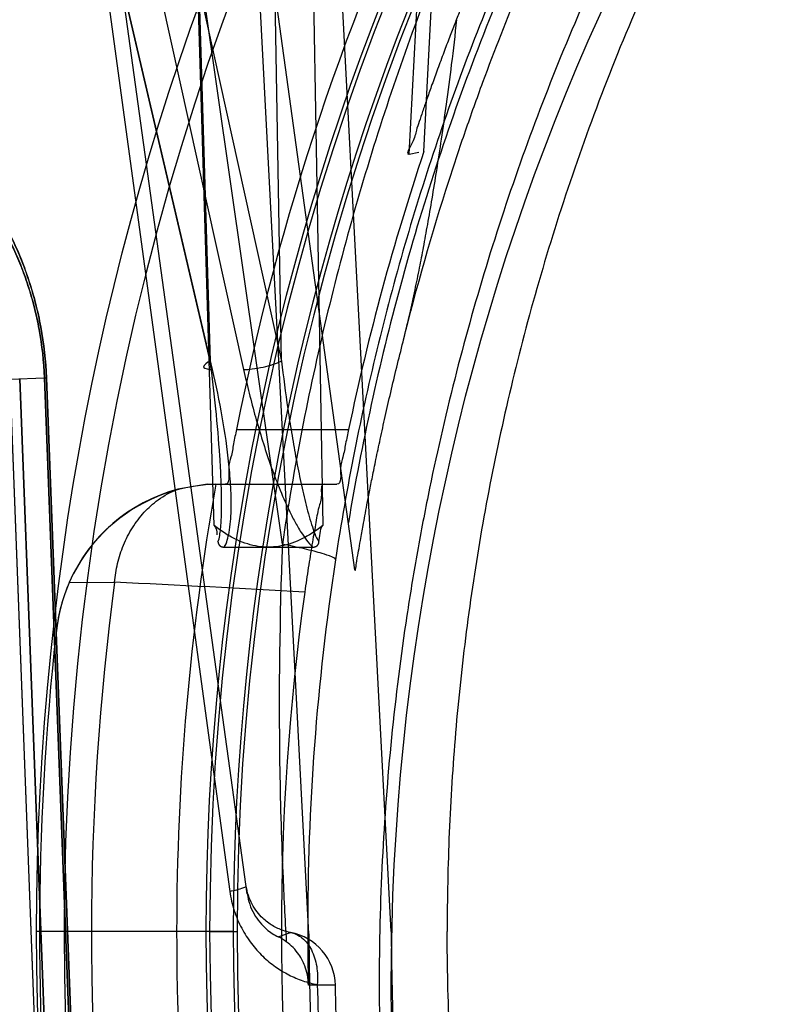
# Model space of a CAD drawing. Header units: millimetres. Extents: x 0 to 297, y 0 to 210.
# Tile 383 of 455: x 240.0764 to 240.174, y 159.6022 to 159.7277. Entities that reach past the tile are written whole.
import ezdxf

# ---------------------------------------------------------------- set-up
doc = ezdxf.new("R2010")
doc.units = ezdxf.units.MM
doc.header["$LTSCALE"] = 16.335
doc.layers.get('0').update_dxf_attribs({"linetype": 'CONTINUOUS'})
for name, color, linetype in [('AXES_REF', 7, 'CONTINUOUS'), ('INTFCLR_1', 7, 'CONTINUOUS'), ('INTFCLR_144815', 7, 'CONTINUOUS'), ('INTFCLR_72935', 7, 'CONTINUOUS')]:
    doc.layers.add(name, color=color, linetype=linetype)

msp = doc.modelspace()

# ---------------------------------------------------------------- linework, layer by layer
at = {"color": 7, "linetype": 'Continuous'}
for radius in [6.787079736, 6.7865, 6.743039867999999]:
    msp.add_circle((241.4889104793, 154.7114782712), radius, dxfattribs=at)
for radius, start, end in [(6.72, 278.2771290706, 261.7228709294), (6.874, 113.0825942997, 269.6189785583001)]:
    msp.add_arc((241.4889104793, 154.7114782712), radius, start, end, dxfattribs=at)
at = {"layer": 'AXES_REF', "color": 7, "linetype": 'Continuous'}
msp.add_arc((241.4889104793, 154.7114782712), 6.874, 113.0826847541, 66.9173152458, dxfattribs=at)
at = {"layer": 'AXES_REF', "color": 9, "linetype": 'Continuous'}
msp.add_arc((241.4889104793, 154.7114782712), 6.191158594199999, 94.4118118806, 85.5881881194, dxfattribs=at)
at = {"layer": 'INTFCLR_1', "color": 9, "linetype": 'Continuous'}
for p, q in [((240.075156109, 159.6819068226), (240.079546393, 159.6820745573)), ((240.079546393, 159.6820745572), (240.0859361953, 159.5140734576)), ((240.079546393, 159.6820745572), (240.0797884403, 159.6820745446)), ((240.0861821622, 159.5140734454), (240.0797884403, 159.682074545))]:
    msp.add_line(p, q, dxfattribs=at)
at = {"layer": 'INTFCLR_1', "color": 6, "linetype": 'Continuous'}
for p, q in [((240.0815746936, 159.5139068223), (240.0751561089, 159.6819068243)), ((240.0828089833, 159.513930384), (240.0763903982, 159.681930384))]:
    msp.add_line(p, q, dxfattribs=at)
at = {"layer": 'INTFCLR_1', "color": 9, "linetype": 'Continuous'}
msp.add_circle((240.4247147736, 159.6044782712), 0.301, dxfattribs=at)
for points, knots in [([(240.5553363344, 159.8825879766), (240.5530806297, 159.8836862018), (240.5485250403, 159.8858339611), (240.5392836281, 159.8899096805), (240.5227481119, 159.8964643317), (240.5032104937, 159.9025267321), (240.4856972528, 159.9065101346), (240.4767788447, 159.9081753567), (240.4716266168, 159.9090327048), (240.4587260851, 159.9110049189), (240.4366306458, 159.9130557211), (240.4105230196, 159.9127265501), (240.3936446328, 159.9111792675), (240.3858519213, 159.9102051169), (240.380662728, 159.9094865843), (240.3666141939, 159.9072574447), (240.3440780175, 159.9021617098), (240.3222658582, 159.8948066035), (240.3093627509, 159.8895217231), (240.3047212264, 159.8875169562), (240.2978513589, 159.8844460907), (240.2833979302, 159.8774347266), (240.2622235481, 159.865155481), (240.2424973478, 159.8510070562), (240.230468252, 159.8410049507), (240.225072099, 159.8362410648), (240.2215186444, 159.8330283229), (240.2120007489, 159.8241119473), (240.1973696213, 159.808708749), (240.1798756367, 159.7865105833), (240.1670403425, 159.7667399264), (240.1589922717, 159.7522501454), (240.1546361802, 159.7437233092), (240.1483374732, 159.7306508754), (240.1399495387, 159.7102716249), (240.1327427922, 159.6866397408), (240.1291286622, 159.6707822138), (240.1276555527, 159.663267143), (240.1267229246, 159.6581762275), (240.1244022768, 159.6440260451), (240.1225664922, 159.6257333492), (240.122112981, 159.6073036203), (240.1222393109, 159.5979788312), (240.12241527, 159.5926154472), (240.123022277, 159.579327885), (240.1247928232, 159.5621765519), (240.1280808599, 159.5439880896), (240.1300513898, 159.5350293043), (240.1312707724, 159.5299435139), (240.1331779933, 159.5224066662), (240.136354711, 159.5113124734), (240.1428543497, 159.4922117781), (240.1506333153, 159.4738240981), (240.1585089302, 159.4583965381), (240.1632822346, 159.4498160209), (240.1706563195, 159.4372702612), (240.1827331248, 159.4192350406), (240.2009803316, 159.3968422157), (240.2161784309, 159.3814103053), (240.2269332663, 159.3717137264), (240.23430426, 159.3653811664), (240.247640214, 159.3547330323), (240.2679392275, 159.3408041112), (240.2852474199, 159.3312762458), (240.2941902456, 159.3269177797)], [0, 0, 0, 0, 0.0078493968, 0.0157556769, 0.0315973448, 0.06348082, 0.0796255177, 0.0877696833, 0.09186257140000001, 0.09596636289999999, 0.128600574, 0.1611442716, 0.177500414, 0.1816059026, 0.1857145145, 0.1938901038, 0.2261064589, 0.2578609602, 0.2657731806, 0.2697286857, 0.2736790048, 0.2893160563, 0.3199691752, 0.350131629, 0.3651446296, 0.3688979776, 0.3726519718, 0.3801321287, 0.4097003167, 0.4390100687, 0.4684423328, 0.4833358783, 0.4908515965, 0.498396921, 0.52873346, 0.5596898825, 0.5755734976, 0.5795998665, 0.5836492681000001, 0.5917658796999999, 0.6244614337, 0.6410489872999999, 0.6494251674, 0.6536350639, 0.6578378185, 0.6910418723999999, 0.7074624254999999, 0.7156483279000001, 0.7197377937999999, 0.7238248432, 0.7399718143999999, 0.7558251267, 0.7869322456, 0.802323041, 0.8100025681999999, 0.8176490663, 0.8478512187, 0.8777971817, 0.9079026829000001, 0.9155006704, 0.9231007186, 0.93830313, 0.9688745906, 1, 1, 1, 1]), ([(240.0797884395, 159.6820745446), (240.0797065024, 159.6842275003), (240.0794113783, 159.6869052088), (240.0787796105, 159.6900372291), (240.0783097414, 159.6920117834), (240.0777550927, 159.693914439), (240.0771240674, 159.6957419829), (240.0764710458, 159.6974564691), (240.0752832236, 159.7001961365), (240.0737310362, 159.703084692), (240.0720522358, 159.7056885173), (240.0704249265, 159.7079594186), (240.0683570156, 159.7104647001), (240.0658181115, 159.7130569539), (240.0626269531, 159.7158460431), (240.0587797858, 159.7185675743), (240.0549351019, 159.7206295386), (240.0520723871, 159.7218675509), (240.049536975, 159.7228138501), (240.0471192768, 159.7235292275), (240.0448357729, 159.7240417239), (240.0428623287, 159.7244005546), (240.0406689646, 159.7246740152), (240.0383545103, 159.7247967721), (240.0361720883, 159.724768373), (240.0344753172, 159.7245795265), (240.0334627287, 159.724328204), (240.0331422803, 159.7241155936), (240.0331459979, 159.7240187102)], [0, 0, 0, 0, 0.09145445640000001, 0.1138036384, 0.1356225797, 0.1775934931, 0.1978577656, 0.2176815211, 0.2554568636, 0.3245480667, 0.3565511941, 0.3869221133, 0.443096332, 0.4942467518, 0.5407728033, 0.6228600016, 0.6936556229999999, 0.7255371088, 0.7551980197, 0.8084927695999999, 0.8323850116, 0.8545194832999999, 0.8936035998, 0.9261879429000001, 0.9525909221, 0.9869380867, 0.995884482, 1, 1, 1, 1]), ([(240.079546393, 159.6820745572), (240.0794681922, 159.6841310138), (240.0791871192, 159.6866886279), (240.0785855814, 159.6896804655), (240.0781382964, 159.6915663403), (240.0776103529, 159.6933835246), (240.0770097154, 159.6951289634), (240.0763882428, 159.6967661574), (240.0752580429, 159.6993817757), (240.0737811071, 159.7021395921), (240.0721835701, 159.7046253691), (240.0706355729, 159.7067923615), (240.0686686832, 159.7091824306), (240.0662537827, 159.7116548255), (240.063219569, 159.71431311), (240.0595623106, 159.7169051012), (240.0559070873, 159.7188666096), (240.0531862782, 159.7200421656), (240.0507776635, 159.7209391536), (240.0484811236, 159.7216154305), (240.0463124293, 159.7220975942), (240.0444388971, 159.7224334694), (240.0423567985, 159.7226862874), (240.0401610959, 159.7227932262), (240.0380882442, 159.7227542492), (240.0364842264, 159.7225616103), (240.03551475, 159.7223072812), (240.0352184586, 159.7220932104), (240.035222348, 159.7219986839)], [0, 0, 0, 0, 0.0917406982, 0.1141566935, 0.136039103, 0.1781262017, 0.1984432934, 0.2183163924, 0.2561787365, 0.3254018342, 0.3574526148, 0.3878602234, 0.4440791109, 0.4952427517, 0.5417573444, 0.6237687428, 0.6944433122, 0.7262543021, 0.7558410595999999, 0.8089827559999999, 0.8327989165, 0.8548590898, 0.8938039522, 0.926266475, 0.9525704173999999, 0.9868267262, 0.9957825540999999, 1, 1, 1, 1])]:
    msp.add_open_spline(points, degree=3, knots=knots, dxfattribs=at)
at = {"layer": 'INTFCLR_144815', "color": 9, "linetype": 'Continuous'}
for p, q in [((240.1098414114, 159.6608559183), (239.9829000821, 160.5484094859)), ((240.1053737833, 159.6162732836), (240.0417361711, 160.0774282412)), ((240.1009476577, 159.6831263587), (240.0331798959, 159.9730850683)), ((240.040842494, 159.9730850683), (240.1049089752, 159.6831263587)), ((240.1006525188, 159.684202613), (240.033387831, 159.9720088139)), ((240.0461422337, 159.9720088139), (240.1097331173, 159.684202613)), ((240.1011635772, 159.6632337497), (240.0919908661, 159.9687225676)), ((240.0921005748, 159.9686309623), (240.1006525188, 159.6842026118)), ((240.1097331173, 159.6842026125), (240.1048118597, 159.9686309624)), ((240.1096911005, 159.9687225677), (240.1149904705, 159.6632337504)), ((240.0559711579, 159.9626794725), (240.1031568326, 159.6166036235)), ((240.1190963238, 159.6575994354), (240.0771622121, 159.9614782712)), ((240.1275140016, 159.7406338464), (240.1259750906, 159.7105880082)), ((240.1039959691, 159.6754931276), (240.1182848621, 159.6754931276)), ((240.1002960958, 159.6684931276), (240.1167813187, 159.6684931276)), ((240.0827014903, 159.6559910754), (240.0884717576, 159.6560172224)), ((240.0810557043, 159.6498336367), (240.0810608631, 159.6498798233)), ((240.1093242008, 159.6108036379), (240.1108849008, 159.6113595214)), ((240.1142982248, 159.6047225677), (240.1165983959, 159.6046337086)), ((240.1165983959, 159.6046337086), (240.1131582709, 159.6046320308))]:
    msp.add_line(p, q, dxfattribs=at)
at = {"layer": 'INTFCLR_144815', "color": 6, "linetype": 'Continuous'}
for p, q in [((240.1132148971, 159.6112009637), (240.0875205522, 160.1014782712)), ((240.1237147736, 159.6114782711), (240.1002289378, 160.0596147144)), ((240.127882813, 159.7109165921), (240.1300550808, 159.7533730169)), ((240.1259759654, 159.7105880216), (240.1272478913, 159.7108072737)), ((240.1002960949, 159.668493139), (240.0965255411, 159.6678559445)), ((240.1024506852, 159.6604782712), (240.1137032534, 159.6604782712)), ((240.0820464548, 159.6114782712), (240.0785464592, 159.6114782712)), ((240.0820464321, 159.6114782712), (240.078546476, 159.6114782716)), ((240.1005839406, 159.6114782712), (240.0820464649, 159.6114782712)), ((240.1035946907, 159.6114782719), (240.1000952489, 159.6114782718)), ((240.1005839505, 159.6114782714), (240.1040834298, 159.6114782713))]:
    msp.add_line(p, q, dxfattribs=at)
for points in [[(240.1016455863, 159.6611475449), (240.1016461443, 159.661142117), (240.1016468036, 159.661136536), (240.1016475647, 159.6611308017), (240.1016484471, 159.6611249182), (240.1016494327, 159.6611188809)], [(240.1137033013, 159.6604781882), (240.1137462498, 159.6604788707), (240.1137877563, 159.660480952), (240.1138278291, 159.6604843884), (240.1138664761, 159.6604891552), (240.1139037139, 159.6604951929), (240.1139395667, 159.6605024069), (240.1139740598, 159.6605107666), (240.1140072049, 159.6605202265), (240.1140390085, 159.6605306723), (240.1140694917, 159.6605420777), (240.1140986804, 159.6605543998), (240.1141265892, 159.6605675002), (240.114153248, 159.660581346), (240.1141786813, 159.6605959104), (240.1142028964, 159.660611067), (240.1142259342, 159.6606267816), (240.1142478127, 159.6606430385), (240.1142685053, 159.6606597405), (240.1142880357, 159.6606768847), (240.114306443, 159.6606944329), (240.1143237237, 159.6607122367), (240.1143398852, 159.6607302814), (240.1143549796, 159.6607485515), (240.1143690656, 159.6607668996), (240.1143821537, 159.660785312), (240.1143942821, 159.6608037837), (240.1144055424, 159.6608221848), (240.1144159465, 159.6608405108), (240.1144255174, 159.6608587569), (240.1144343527, 159.6608767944), (240.1144424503, 159.6608946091), (240.1144498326, 159.6609122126), (240.1144566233, 159.6609295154), (240.1144628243, 159.6609465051), (240.1144684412, 159.6609631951), (240.1144735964, 159.6609795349), (240.1144782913, 159.6609955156), (240.1144825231, 159.6610111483), (240.1144864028, 159.6610264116), (240.1144899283, 159.661041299), (240.114493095, 159.6610558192), (240.1144960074, 159.6610699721), (240.1144986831, 159.6610837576), (240.1145010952, 159.6610971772), (240.1145032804, 159.6611102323), (240.1145052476, 159.6611229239), (240.1145069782, 159.6611352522), (240.1145084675, 159.6611472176)], [(240.1016515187, 159.6611063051), (240.1016526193, 159.6610997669), (240.101653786, 159.6610930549), (240.1016550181, 159.6610861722), (240.101656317, 159.6610791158), (240.1016577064, 159.6610718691), (240.1016591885, 159.6610644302), (240.1016607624, 159.6610568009), (240.1016624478, 159.6610489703), (240.1016642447, 159.6610409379), (240.1016661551, 159.661032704), (240.1016682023, 159.6610242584), (240.1016703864, 159.6610156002), (240.1016727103, 159.6610067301), (240.101675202, 159.66099764), (240.1016778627, 159.6609883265), (240.1016806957, 159.6609787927), (240.1016837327, 159.6609690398), (240.1016869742, 159.6609590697), (240.1016904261, 159.6609488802), (240.1016941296, 159.6609384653), (240.1016980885, 159.6609278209), (240.1017023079, 159.6609169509), (240.1017068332, 159.6609058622), (240.1017116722, 159.6608945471), (240.1017168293, 159.6608830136), (240.1017223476, 159.6608712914), (240.1017282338, 159.6608593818), (240.1017344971, 159.6608472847), (240.1017411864, 159.660835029), (240.1017483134, 159.6608226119), (240.1017558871, 159.6608100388), (240.1017639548, 159.6607973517), (240.1017725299, 159.6607845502), (240.1017816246, 159.6607716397), (240.1017912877, 159.6607586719), (240.1018015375, 159.6607456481), (240.1018123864, 159.6607325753), (240.1018238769, 159.6607195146), (240.1018360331, 159.6607064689), (240.1018488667, 159.6606934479), (240.1018624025, 159.6606805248), (240.1018766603, 159.6606677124), (240.1018916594, 159.6606550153), (240.1019074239, 159.660642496), (240.1019239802, 159.6606301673), (240.1019413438, 159.6606180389), (240.1019595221, 159.6606061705), (240.1019785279, 159.6605945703), (240.101998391, 159.6605832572), (240.1020191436, 159.6605723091), (240.1020408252, 159.6605617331), (240.1020634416, 159.6605515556), (240.1020869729, 159.6605418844), (240.1021114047, 159.660532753), (240.1021367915, 159.660524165), (240.1021632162, 159.6605161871), (240.1021907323, 159.6605088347), (240.1022193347, 159.6605021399), (240.1022490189, 159.6604961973), (240.1022798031, 159.6604910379), (240.1023117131, 159.660486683), (240.1023447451, 159.6604832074), (240.1023789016, 159.6604806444), (240.1024142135, 159.6604790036), (240.1024507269, 159.6604783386)]]:
    msp.add_lwpolyline(points, dxfattribs=at)
at = {"layer": 'INTFCLR_144815', "color": 9, "linetype": 'Continuous'}
msp.add_circle((240.4247147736, 159.6114782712), 0.3461683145, dxfattribs=at)
for centre, radius, start, end in [((240.4247147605, 159.6115393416), 0.3426683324, 359.9897887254, 180.0102113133), ((240.4247147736, 159.6113183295), 0.3246195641, 0.0282300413, 179.971769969), ((240.4247147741, 159.6115159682), 0.3241308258, 359.9933364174, 180.0066635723), ((240.4247147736, 159.611379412), 0.3211200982, 0.0176390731, 179.9823609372), ((240.4247147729, 159.6115770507), 0.3206313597, 359.9823484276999, 180.017651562), ((240.4243123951, 159.6120754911), 0.3112402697, 171.3564389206, 180.1099446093), ((240.4247147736, 159.6114782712), 0.3391800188, 172.4544928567, 187.5455071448), ((239.8340739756, 154.5233564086), 5.1389615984, 86.89196777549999, 87.1624852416), ((240.4247147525, 159.6114172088), 0.3426683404, 179.9897901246, 0.0102099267), ((240.4247147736, 159.6116382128), 0.3246195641, 180.0282300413, 359.971769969), ((240.4247147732, 159.6114405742), 0.3241308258, 179.9933364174, 0.0066635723), ((240.4247147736, 159.6115771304), 0.3211200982, 180.0176390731, 359.9823609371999), ((240.4247147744, 159.6113794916), 0.3206313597, 179.9823484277, 0.017651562), ((240.1096004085, 159.6044787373), 0.0069996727, 1.2686150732, 79.4258332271), ((240.4282653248, 159.6120107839), 0.315193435, 180.0968033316, 181.3414301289)]:
    msp.add_arc(centre, radius, start, end, dxfattribs=at)
at = {"layer": 'INTFCLR_144815', "color": 6, "linetype": 'Continuous'}
for centre, radius, start, end in [((240.4247147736, 159.6114782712), 0.3270450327, 154.2866429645, 168.7122120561), ((240.4247147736, 159.6114782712), 0.3130450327, 161.4792174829, 168.2003023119), ((240.1019202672, 159.6475066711), 0.0209938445, 91.5089008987, 173.6351337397), ((240.1019342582, 159.6475692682), 0.0209956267, 104.9286134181, 156.3519452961), ((240.4247147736, 159.6114782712), 0.3283354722, 170.0000000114, 189.9999999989), ((240.1019808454, 159.6475392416), 0.0210505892, 156.3279439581, 173.6159011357), ((240.4247147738, 159.6114782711), 0.3150000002, 172.1026397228, 187.8973602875), ((240.4247147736, 159.6114782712), 0.3457928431, 173.627751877, 186.3722481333), ((240.4247147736, 159.6114782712), 0.3115, 180.0510065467, 359.9489934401), ((240.4247147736, 159.6114782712), 0.301, 180.0000000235, 360), ((240.1063085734, 159.6046138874), 0.006885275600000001, 54.0834248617, 64.0247980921)]:
    msp.add_arc(centre, radius, start, end, dxfattribs=at)
at = {"layer": 'INTFCLR_144815', "color": 9, "linetype": 'Continuous'}
for points, knots in [([(240.4247147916, 159.9385630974), (240.4197764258, 159.9385630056), (240.4124191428, 159.9383873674), (240.4026553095, 159.937806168), (240.3882592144, 159.9366107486), (240.3669139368, 159.9335812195), (240.3390776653, 159.9269707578), (240.3165559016, 159.919396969), (240.3011995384, 159.9130387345), (240.292524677, 159.9090953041), (240.2797167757, 159.9029176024), (240.2611486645, 159.8926338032), (240.2377922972, 159.8768296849), (240.2195945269, 159.8620238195), (240.207554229, 159.8508357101), (240.2008563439, 159.8441878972), (240.1910403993, 159.8340075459), (240.1771694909, 159.8179521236), (240.1605644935, 159.7949751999), (240.1496102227, 159.7766700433), (240.1429413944, 159.764021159), (240.1386454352, 159.755423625), (240.1316238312, 159.740141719), (240.1230095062, 159.7176372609), (240.1150000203, 159.689672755), (240.11128627, 159.6705457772), (240.1098414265, 159.6608559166)], [0, 0, 0, 0, 0.0323899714, 0.0482450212, 0.0641481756, 0.1271321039, 0.1894167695, 0.2515535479, 0.2827426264, 0.2983963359, 0.3140475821, 0.3760051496, 0.4373985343, 0.4987868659, 0.5296594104, 0.5451698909, 0.5606765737, 0.6224102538, 0.6841298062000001, 0.7463992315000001, 0.762125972, 0.7779128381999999, 0.8094313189, 0.8724013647, 0.9357430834, 1, 1, 1, 1]), ([(240.7328224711, 159.6588508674), (240.7314060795, 159.6681517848), (240.7277526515, 159.6865574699), (240.7211590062, 159.7090382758), (240.7155303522, 159.7243602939), (240.7120299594, 159.7329886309), (240.7065471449, 159.7456858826), (240.6973451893, 159.7641406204), (240.6830280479, 159.7874937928), (240.6694762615, 159.8058067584), (240.6591674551, 159.8179814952), (240.6530317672, 159.8247621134), (240.6436411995, 159.8346925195), (240.6287642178, 159.8487953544), (240.6073139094, 159.8658319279), (240.5901086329, 159.8771841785), (240.5781850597, 159.8841362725), (240.5700980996, 159.8886127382), (240.5557010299, 159.895965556), (240.5343935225, 159.9051092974), (240.5145097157, 159.9116066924), (240.5009663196, 159.915202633), (240.4918146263, 159.917411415), (240.4757156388, 159.9207197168), (240.4524548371, 159.9238716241), (240.4290010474, 159.9249061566), (240.412557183, 159.9245119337), (240.4031233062, 159.923962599), (240.3890351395, 159.9228180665), (240.368150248, 159.9199186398), (240.3409093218, 159.9135907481), (240.3188626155, 159.9063385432), (240.3038263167, 159.9002476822), (240.2953349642, 159.8964712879), (240.2828077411, 159.8905596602), (240.2646484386, 159.8807215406), (240.2417926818, 159.8655925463), (240.2239771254, 159.8514128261), (240.2121875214, 159.8406942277), (240.2056325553, 159.8343284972), (240.1960357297, 159.8245898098), (240.1824735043, 159.8092320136), (240.1662270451, 159.7872378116), (240.155503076, 159.7697044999), (240.1489760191, 159.7575898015), (240.1447749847, 159.7493621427), (240.1379108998, 159.7347430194), (240.1294871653, 159.713209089), (240.1216528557, 159.6864419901), (240.1180200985, 159.66812738), (240.1166070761, 159.6588508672)], [0, 0, 0, 0, 0.0318457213, 0.0634185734, 0.0791931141, 0.0870815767, 0.094933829, 0.1260061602, 0.1567815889, 0.1875451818, 0.2030139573, 0.210765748, 0.2184960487, 0.2492749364, 0.2800521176, 0.3111084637, 0.3189436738, 0.3267698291, 0.3423932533, 0.3736478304, 0.40514581, 0.4130942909, 0.4210773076, 0.4370099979, 0.4687094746, 0.5004174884, 0.5163608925, 0.5243692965, 0.5324013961, 0.5642032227, 0.5956284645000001, 0.6269453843, 0.6426486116, 0.6505262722, 0.6583992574, 0.6895346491, 0.72033006, 0.7510658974, 0.7665005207, 0.7742492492, 0.7819920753, 0.8127794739, 0.8435012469, 0.8744409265, 0.8822471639, 0.8900796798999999, 0.905708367, 0.9368993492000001, 0.9682376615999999, 1, 1, 1, 1]), ([(240.1252216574, 159.686650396), (240.1269374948, 159.6935811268), (240.1294953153, 159.7025781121), (240.1331458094, 159.7135274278), (240.1360901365, 159.7217735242), (240.141624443, 159.7358573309), (240.1506878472, 159.7552797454), (240.1633491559, 159.7774550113), (240.1753305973, 159.7949474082), (240.1844467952, 159.8066454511), (240.1898715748, 159.8131806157), (240.1981788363, 159.8227795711), (240.2113574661, 159.8365184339), (240.2304115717, 159.8533727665), (240.2457457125, 159.8648312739), (240.2564097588, 159.8719685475), (240.2636797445, 159.8766164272), (240.2766622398, 159.8843511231), (240.2959367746, 159.894244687), (240.3201449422, 159.9041887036), (240.3390102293, 159.9101132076), (240.3518943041, 159.9134072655), (240.3606286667, 159.9154381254), (240.3716538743, 159.9176224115), (240.3827798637, 159.919322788), (240.3917295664, 159.9203894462), (240.4051160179, 159.921686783), (240.4252195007, 159.9225302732), (240.4519931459, 159.9213175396), (240.4719206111, 159.9186637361), (240.4851021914, 159.9161700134), (240.4938370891, 159.9143184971), (240.5088296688, 159.9106256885), (240.5296841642, 159.9040388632), (240.5537577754, 159.8941192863), (240.5729615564, 159.8842433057), (240.5849883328, 159.8770675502), (240.590456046, 159.8736075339), (240.5940699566, 159.8712670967), (240.6038141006, 159.8647373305), (240.6191116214, 159.853294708), (240.638118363, 159.8364716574), (240.6527322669, 159.8212330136), (240.6622956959, 159.8099506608), (240.6675803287, 159.8033122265), (240.6752922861, 159.7932051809), (240.6860835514, 159.7774513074), (240.6987554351, 159.7552545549), (240.707824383, 159.7358137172), (240.7133596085, 159.7217200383), (240.7163009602, 159.7134772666), (240.7199431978, 159.702547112), (240.7224950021, 159.6935686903), (240.7242077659, 159.6866507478)], [0, 0, 0, 0, 0.0260933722, 0.0341459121, 0.0421792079, 0.0580898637, 0.08943313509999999, 0.1204101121, 0.1513108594, 0.1668239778, 0.1745963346, 0.1823477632, 0.2132152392, 0.244081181, 0.2752183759, 0.2830803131, 0.2909751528, 0.3067500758, 0.3382935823, 0.3700502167, 0.4022856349, 0.4104553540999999, 0.4186483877, 0.4350547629, 0.4515167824, 0.4597669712, 0.4679907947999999, 0.50066556, 0.5331935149, 0.5658225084, 0.5740275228, 0.5822189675, 0.5984510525, 0.6304407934, 0.6620376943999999, 0.6934977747, 0.7092581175, 0.7132052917, 0.7171442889, 0.7249927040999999, 0.7560706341, 0.7868683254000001, 0.8176571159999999, 0.8331371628, 0.8409068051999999, 0.8486637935, 0.8795968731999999, 0.9106030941, 0.9419732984, 0.957896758, 0.9659251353, 0.9739546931, 1, 1, 1, 1]), ([(240.100652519, 159.6842026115), (240.1003094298, 159.6840344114), (240.0991831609, 159.6832678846), (240.1005537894, 159.6831221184), (240.1009476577, 159.6831263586)], [0, 0, 0, 0, 0.4924034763, 1, 1, 1, 1]), ([(240.1016455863, 159.6611475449), (240.1018500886, 159.6616664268), (240.1020038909, 159.6628817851), (240.1021013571, 159.6645533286), (240.1021204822, 159.6666564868), (240.1020568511, 159.6691086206), (240.1018347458, 159.6731004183), (240.1013929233, 159.6781435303), (240.1009184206, 159.6821785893), (240.100652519, 159.6842026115)], [0, 0, 0, 0, 0.07224385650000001, 0.1560258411, 0.217793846, 0.3443796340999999, 0.4738019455, 0.7355703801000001, 1, 1, 1, 1]), ([(240.1049089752, 159.6831263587), (240.1052768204, 159.6831224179), (240.106108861, 159.683185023), (240.1073849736, 159.6834090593), (240.1086315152, 159.6837474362), (240.1094059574, 159.6840432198), (240.1097331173, 159.684202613)], [0, 0, 0, 0, 0.2218798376, 0.5016588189, 0.7804986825, 1, 1, 1, 1]), ([(240.1097331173, 159.684202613), (240.1099742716, 159.6821694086), (240.1103774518, 159.6791244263), (240.1110052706, 159.6750839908), (240.1115257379, 159.6720773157), (240.1121041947, 159.6691046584), (240.1126529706, 159.666660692), (240.1131483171, 159.6647447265), (240.1136618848, 159.663052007), (240.1140756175, 159.6618172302), (240.1145084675, 159.6611472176)], [0, 0, 0, 0, 0.2600491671, 0.3900523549, 0.5193179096, 0.6475945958, 0.7746255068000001, 0.8374976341, 0.8986873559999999, 1, 1, 1, 1]), ([(240.1024507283, 159.6604783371), (240.1027803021, 159.6610481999), (240.1030603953, 159.6621656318), (240.1032585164, 159.6637452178), (240.1033544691, 159.6656589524), (240.1033001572, 159.6681056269), (240.1029753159, 159.6720880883), (240.1022427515, 159.6771197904), (240.1014141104, 159.681120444), (240.1009476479, 159.6831263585)], [0, 0, 0, 0, 0.0860395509, 0.1466243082, 0.2088208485, 0.3360323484, 0.4662794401, 0.7308335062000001, 1, 1, 1, 1]), ([(240.1049089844, 159.6831263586), (240.105358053, 159.6810939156), (240.106114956, 159.6780535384), (240.1072981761, 159.6740411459), (240.1082883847, 159.6710440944), (240.1093979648, 159.6680768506), (240.1104518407, 159.6656430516), (240.1114123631, 159.6637409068), (240.1123473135, 159.662128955), (240.113130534, 159.6610333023), (240.1137033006, 159.6604781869)], [0, 0, 0, 0, 0.2549595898, 0.3835301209, 0.5123481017, 0.6415063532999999, 0.7714493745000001, 0.8370297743, 0.9022977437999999, 1, 1, 1, 1]), ([(240.0884717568, 159.6560172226), (240.0885435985, 159.6568106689), (240.0888047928, 159.6584178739), (240.0895568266, 159.6607652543), (240.0906890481, 159.6629852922), (240.0921749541, 159.6649483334), (240.0940906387, 159.666671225), (240.0956386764, 159.6675208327), (240.0965255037, 159.6678558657)], [0, 0, 0, 0, 0.1587862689, 0.3232324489, 0.4893702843, 0.6531213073, 0.8110563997, 1, 1, 1, 1]), ([(240.1098414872, 159.6608559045), (240.1094983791, 159.6515722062), (240.1092925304, 159.6376022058), (240.1097925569, 159.6207125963), (240.1101743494, 159.6131166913), (240.1103470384, 159.6101895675)], [0, 0, 0, 0, 0.5498636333, 0.8264465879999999, 1, 1, 1, 1]), ([(240.1166070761, 159.6588508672), (240.1166675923, 159.6590058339), (240.1157964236, 159.6593951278), (240.1150672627, 159.6596328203), (240.1138115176, 159.6599781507), (240.1121496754, 159.6603799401), (240.110788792, 159.6606676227), (240.1098414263, 159.6608559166)], [0, 0, 0, 0, 0.0700793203, 0.2702339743, 0.4183258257, 0.5931241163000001, 1, 1, 1, 1]), ([(240.1031568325, 159.6166036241), (240.1034523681, 159.6166688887), (240.1040933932, 159.6168117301), (240.1046584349, 159.6170135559), (240.1052462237, 159.6171976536), (240.1052298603, 159.6173162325)], [0, 0, 0, 0, 0.4101548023, 0.8377808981, 1, 1, 1, 1]), ([(240.110884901, 159.6113595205), (240.1105678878, 159.6114205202), (240.1097756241, 159.6116337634), (240.1085547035, 159.6122013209), (240.1074413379, 159.6130373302), (240.1065885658, 159.6139868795), (240.1059608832, 159.614966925), (240.1054795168, 159.6160870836), (240.1052874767, 159.6168987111), (240.1052298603, 159.6173162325)], [0, 0, 0, 0, 0.1106671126, 0.2802485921, 0.4583544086, 0.5838679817, 0.715987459, 0.8555154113, 1, 1, 1, 1]), ([(240.1031568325, 159.6166036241), (240.103270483, 159.6157694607), (240.1035514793, 159.6145387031), (240.1041303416, 159.6129882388), (240.1048074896, 159.6115602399), (240.1056378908, 159.6102568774), (240.1065895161, 159.6091011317), (240.1075767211, 159.6080767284), (240.1089076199, 159.6069760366), (240.1106310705, 159.6059345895), (240.1124320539, 159.6051720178), (240.1136746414, 159.6048441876), (240.1142982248, 159.6047225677)], [0, 0, 0, 0, 0.1453641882, 0.2164692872, 0.2855073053, 0.4179742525, 0.4819063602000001, 0.5437967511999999, 0.6634088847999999, 0.7789183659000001, 0.8902982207, 1, 1, 1, 1]), ([(240.110884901, 159.6113595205), (240.1114111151, 159.6112633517), (240.1125226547, 159.610720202), (240.1136938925, 159.6091240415), (240.1143180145, 159.6070235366), (240.1143584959, 159.6054911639), (240.1142982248, 159.6047225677)], [0, 0, 0, 0, 0.1984692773, 0.4371861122, 0.7139604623, 1, 1, 1, 1]), ([(240.1142982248, 159.6047225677), (240.1145248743, 159.5946944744), (240.1159014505, 159.5747743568), (240.1206880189, 159.545323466), (240.1262536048, 159.5237602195), (240.1307605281, 159.5096833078), (240.1339509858, 159.5004506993), (240.1400072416, 159.4846866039), (240.1500903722, 159.4629368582), (240.1608349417, 159.4443219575), (240.1686407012, 159.4324051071), (240.1739859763, 159.4246235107), (240.1837272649, 159.4114169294), (240.1988532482, 159.3935355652), (240.2155181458, 159.3770668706), (240.2279542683, 159.3663380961), (240.2352997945, 159.3604209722), (240.2465051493, 159.3518149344), (240.2640468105, 159.3398532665), (240.2889080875, 159.3260504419), (240.3107787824, 159.3164373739), (240.3266661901, 159.3107531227), (240.3359674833, 159.307798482), (240.3500781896, 159.3036835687), (240.37169541, 159.2987725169), (240.3912557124, 159.2962817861), (240.4011095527, 159.2955168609)], [0, 0, 0, 0, 0.065112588, 0.129394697, 0.1934385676, 0.2094427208, 0.2253383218, 0.256842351, 0.3190311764, 0.3807412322, 0.3961553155, 0.411501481, 0.442018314, 0.5026504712, 0.5633236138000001, 0.5938905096, 0.609235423, 0.6245466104, 0.6856021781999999, 0.7468424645, 0.8088893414, 0.8404348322, 0.8563390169, 0.8722339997, 0.9358427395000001, 1, 1, 1, 1]), ([(240.401272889, 159.3022514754), (240.3914889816, 159.3030018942), (240.3720699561, 159.3054332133), (240.3506005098, 159.310239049), (240.336584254, 159.3142639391), (240.327349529, 159.3171547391), (240.3115796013, 159.3227117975), (240.2898710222, 159.3321113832), (240.2651885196, 159.3456101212), (240.2477631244, 159.35731121), (240.2366354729, 159.3657348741), (240.2293437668, 159.371519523), (240.2170068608, 159.3820084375), (240.2004704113, 159.3981076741), (240.185452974, 159.415600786), (240.1757824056, 159.4285228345), (240.1704765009, 159.436133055), (240.1627379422, 159.4477828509), (240.1520790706, 159.4659770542), (240.1420746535, 159.4872526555), (240.1360677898, 159.5026740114), (240.1329039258, 159.5117029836), (240.1284363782, 159.5254639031), (240.1229201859, 159.546545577), (240.1181803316, 159.5753463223), (240.1168208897, 159.594827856), (240.1165983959, 159.6046337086)], [0, 0, 0, 0, 0.0646712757, 0.128756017, 0.144762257, 0.1607751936, 0.1925243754, 0.2549242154, 0.3164399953, 0.3776942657, 0.3930416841, 0.4084179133, 0.439031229, 0.4997315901, 0.5603068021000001, 0.5907642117, 0.6060722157, 0.6214442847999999, 0.6829352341, 0.7448362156, 0.7761705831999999, 0.791975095, 0.8078842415, 0.8715193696, 0.935356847, 1, 1, 1, 1])]:
    msp.add_open_spline(points, degree=3, knots=knots, dxfattribs=at)
at = {"layer": 'INTFCLR_144815', "color": 6, "linetype": 'Continuous'}
for points, knots in [([(240.4247147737, 159.9238841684), (240.4196847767, 159.9238841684), (240.4096329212, 159.9236390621), (240.3945821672, 159.9225369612), (240.3796047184, 159.9207032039), (240.3646895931, 159.9181337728), (240.3498477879, 159.9148226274), (240.3350812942, 159.910755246), (240.3204163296, 159.9059215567), (240.3058755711, 159.9003085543), (240.2919262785, 159.894097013), (240.2791841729, 159.8876618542), (240.2680973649, 159.8814419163), (240.2585990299, 159.8756263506), (240.2503936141, 159.8702161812), (240.2432670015, 159.8652082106), (240.2370476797, 159.8605880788), (240.231606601, 159.8563445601), (240.2268320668, 159.8524579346), (240.2226272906, 159.8489025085), (240.2189244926, 159.8456638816), (240.2156630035, 159.842724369), (240.2127832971, 159.8400587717), (240.210224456, 159.8376330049), (240.2079395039, 159.8354199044), (240.2058868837, 159.8333928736), (240.204039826, 159.8315364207), (240.2022875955, 159.82974684), (240.2004875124, 159.8278792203), (240.1984912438, 159.8257717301), (240.1962460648, 159.8233538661), (240.1937323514, 159.8205849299), (240.1909646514, 159.8174572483), (240.1881238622, 159.8141540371), (240.185248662, 159.8107130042), (240.1823167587, 159.8071012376), (240.1791342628, 159.8030537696), (240.1756351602, 159.7984405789), (240.1717712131, 159.7931329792), (240.1675211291, 159.7870121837), (240.1628678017, 159.7799339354), (240.1578207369, 159.7717533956), (240.1523804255, 159.7622543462), (240.1465690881, 159.7511708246), (240.1404990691, 159.7382867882), (240.1346055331, 159.7240257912), (240.1292793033, 159.7090072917), (240.1247645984, 159.6938876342), (240.1210636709, 159.6787775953), (240.1191090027, 159.6686691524), (240.1182628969, 159.6636389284)], [0, 0, 0, 0, 0.0345251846, 0.0689826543, 0.1035440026, 0.138054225, 0.1728250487, 0.2078784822, 0.2431411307, 0.2787664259, 0.3148172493, 0.347905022, 0.3767116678, 0.4020494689, 0.4243335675, 0.4441618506, 0.4618276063, 0.4775066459, 0.4915200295, 0.5040819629, 0.5153003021, 0.5252839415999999, 0.5342179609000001, 0.5422336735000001, 0.5494847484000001, 0.5560515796, 0.5620342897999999, 0.5674595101, 0.5732424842, 0.5798382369, 0.5873840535, 0.5958895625, 0.6055067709, 0.6160496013, 0.6257925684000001, 0.6362843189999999, 0.6479789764, 0.6611317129, 0.67602449, 0.693037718, 0.7122740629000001, 0.7341600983, 0.7590040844, 0.7873951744, 0.8200362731, 0.8567275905, 0.8932629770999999, 0.9293648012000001, 0.9649882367, 1, 1, 1, 1]), ([(240.4247147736, 159.9074852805), (240.4202520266, 159.9074852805), (240.411316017, 159.9072807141), (240.3979193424, 159.9063587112), (240.3845264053, 159.9048161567), (240.3711408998, 159.9026443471), (240.3577675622, 159.8998311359), (240.3444143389, 159.8963614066), (240.331092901, 159.8922175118), (240.3178187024, 159.8873796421), (240.3046123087, 159.8818265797), (240.2915001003, 159.8755367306), (240.2785157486, 159.8684896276), (240.2657008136, 159.8606677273), (240.2531064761, 159.8520593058), (240.2407923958, 159.8426606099), (240.2288292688, 159.832480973), (240.2172968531, 159.8215466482), (240.2062814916, 159.809904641), (240.1958716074, 159.7976246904), (240.1861513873, 159.784798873), (240.1771948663, 159.7715395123), (240.1690581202, 159.7579708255), (240.161773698, 159.7442175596), (240.1553498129, 159.7303956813), (240.149771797, 159.7166014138), (240.145007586, 159.7029077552), (240.1410141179, 159.6893626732), (240.1377434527, 159.675991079), (240.1351480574, 159.6627991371), (240.1331843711, 159.649777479), (240.1318152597, 159.6369041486), (240.1310120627, 159.6241548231), (240.1308396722, 159.6156898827), (240.130843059, 159.6114782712)], [0, 0, 0, 0, 0.0288942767, 0.0578478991, 0.0869136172, 0.1161495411, 0.1456150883, 0.17536286, 0.2054436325, 0.2359079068, 0.2668019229, 0.2981636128, 0.3300272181, 0.3624129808, 0.3953267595, 0.4287535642, 0.4626639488, 0.496980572, 0.5315970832, 0.5663822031, 0.6011593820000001, 0.6357401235, 0.6699302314, 0.7035466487, 0.7364587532, 0.7685700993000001, 0.7998436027, 0.8302944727, 0.8599662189, 0.8889391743, 0.9173142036, 0.9452012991, 0.9727317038, 1, 1, 1, 1]), ([(240.1420330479, 159.750460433), (240.1415466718, 159.7494711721), (240.1406361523, 159.7475922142), (240.1393697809, 159.7449094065), (240.1382617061, 159.7425014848), (240.1372704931, 159.7403021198), (240.1363146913, 159.7381331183), (240.1353730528, 159.7359527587), (240.1344703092, 159.733814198), (240.133668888, 159.731877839), (240.1329747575, 159.7301649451), (240.1323367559, 159.7285629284), (240.1317001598, 159.7269415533), (240.1310195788, 159.7251742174), (240.1302845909, 159.7232252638), (240.1295405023, 159.7212087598), (240.128844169, 159.7192741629), (240.1282430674, 159.7175617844), (240.127722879, 159.716068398), (240.127310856, 159.7148056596), (240.1267928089, 159.7134010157), (240.1267403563, 159.712390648), (240.1254911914, 159.7105050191), (240.1259750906, 159.7105880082)], [0, 0, 0, 0, 0.0768591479, 0.1455731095, 0.2068401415, 0.261665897, 0.3137699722, 0.3720984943, 0.4272549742, 0.4756141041, 0.518211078, 0.5561143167, 0.5958418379, 0.6396574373, 0.688157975, 0.7410630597, 0.7895372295, 0.83144707, 0.8677944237, 0.89919653, 0.9258339, 0.9657688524, 1, 1, 1, 1]), ([(240.1252217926, 159.6866506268), (240.1255188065, 159.6878145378), (240.1260464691, 159.6900225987), (240.1267319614, 159.6931696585), (240.1273108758, 159.6960176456), (240.1278439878, 159.6987947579), (240.1283788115, 159.7017303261), (240.1289445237, 159.7049981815), (240.1295300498, 159.7086192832), (240.130146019, 159.7126328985), (240.1307848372, 159.7171287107), (240.1314485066, 159.7222046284), (240.1318658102, 159.7258002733), (240.1320745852, 159.727709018)], [0, 0, 0, 0, 0.0865128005, 0.1634828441, 0.2319623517, 0.2958179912, 0.3671431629, 0.4468634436, 0.5346697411, 0.6313231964, 0.7393098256, 0.8617097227, 1, 1, 1, 1]), ([(240.1190963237, 159.6575994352), (240.1191474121, 159.6572292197), (240.1193594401, 159.6591605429), (240.1195504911, 159.6598925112), (240.1198293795, 159.6615797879), (240.1200942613, 159.6630145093), (240.1203721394, 159.6645358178), (240.1206378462, 159.6659544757), (240.1209545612, 159.6676106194), (240.1213329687, 159.6695356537), (240.1217873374, 159.6717757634), (240.1223273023, 159.6743426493), (240.122952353, 159.6771955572), (240.1236516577, 159.6802522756), (240.1244105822, 159.6834264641), (240.1249462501, 159.6855709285), (240.1252218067, 159.686650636)], [0, 0, 0, 0, 0.037752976, 0.0819989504, 0.1283660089, 0.1936833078, 0.2351071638, 0.2834727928, 0.3397886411, 0.4053375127, 0.4816912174, 0.5706758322, 0.6703162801, 0.7767181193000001, 0.8874336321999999, 1, 1, 1, 1]), ([(240.1039959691, 159.6754931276), (240.1038743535, 159.6748838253), (240.1036255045, 159.6737280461), (240.1033576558, 159.6719905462), (240.1028019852, 159.6705390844), (240.1032454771, 159.6684931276), (240.1025537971, 159.6684931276)], [0, 0, 0, 0, 0.26078817, 0.502999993, 0.7096798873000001, 1, 1, 1, 1]), ([(240.1182848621, 159.6754931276), (240.1181574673, 159.6748833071), (240.1178977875, 159.6737267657), (240.117614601, 159.671988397), (240.1170458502, 159.6705372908), (240.117473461, 159.6684931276), (240.1167813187, 159.6684931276)], [0, 0, 0, 0, 0.2610259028, 0.5033508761, 0.7099977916, 1, 1, 1, 1]), ([(240.1151624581, 159.6684931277), (240.1146987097, 159.6684931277), (240.1149599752, 159.6668193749), (240.1143694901, 159.6654452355), (240.1141345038, 159.6636520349), (240.1138385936, 159.6620819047), (240.113612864, 159.6607335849), (240.1133795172, 159.6593122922), (240.1131479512, 159.6578288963), (240.1129203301, 159.6563048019), (240.1127741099, 159.6552766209), (240.1127022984, 159.6547589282)], [0, 0, 0, 0, 0.09966018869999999, 0.2181917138, 0.3758816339, 0.4670527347, 0.565111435, 0.6688194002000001, 0.7768260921, 0.8876818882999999, 1, 1, 1, 1]), ([(240.1145084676, 159.6611474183), (240.1145548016, 159.6615078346), (240.1147048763, 159.662167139), (240.1147147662, 159.6630139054), (240.1149904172, 159.6632337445)], [0, 0, 0, 0, 0.5075438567, 1, 1, 1, 1]), ([(240.1053737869, 159.6162732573), (240.105434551, 159.6158329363), (240.1056459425, 159.6149512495), (240.1061846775, 159.6137275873), (240.1069242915, 159.612646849), (240.1079425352, 159.611625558), (240.108792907, 159.6110622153), (240.1093242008, 159.6108036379)], [0, 0, 0, 0, 0.1902005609, 0.3853731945, 0.5690912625, 0.7471617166, 1, 1, 1, 1]), ([(240.4247147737, 159.3158319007), (240.4223671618, 159.3158319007), (240.417670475, 159.3158884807), (240.4106265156, 159.3161432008), (240.4035831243, 159.3165681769), (240.3965406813, 159.317164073), (240.3894996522, 159.3179318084), (240.3824605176, 159.3188725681), (240.3754240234, 159.3199877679), (240.3683908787, 159.3212790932), (240.3613621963, 159.3227484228), (240.3543390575, 159.3243979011), (240.347323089, 159.3262298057), (240.3403158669, 159.3282466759), (240.3333196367, 159.3304511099), (240.3263366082, 159.3328459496), (240.3193698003, 159.3354339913), (240.3124222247, 159.3382182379), (240.305497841, 159.3412015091), (240.2986006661, 159.3443867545), (240.2917357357, 159.3477765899), (240.2849082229, 159.3513736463), (240.2781242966, 159.3551800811), (240.2713905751, 159.3591977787), (240.264714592, 159.3634279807), (240.2581045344, 159.3678713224), (240.2515694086, 159.3725275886), (240.2451190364, 159.3773955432), (240.2387639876, 159.3824727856), (240.2325155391, 159.3877555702), (240.2263855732, 159.3932386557), (240.2203864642, 159.3989151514), (240.2145309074, 159.4047764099), (240.2088316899, 159.4108119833), (240.2033013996, 159.4170096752), (240.1979521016, 159.4233556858), (240.1927950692, 159.4298347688), (240.1878404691, 159.4364305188), (240.1830970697, 159.4431257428), (240.1785719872, 159.4499029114), (240.1742704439, 159.4567447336), (240.1701960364, 159.4636340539), (240.1663508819, 159.470553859), (240.1627357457, 159.4774872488), (240.1593491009, 159.4844196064), (240.1561871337, 159.4913396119), (240.1532440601, 159.4982398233), (240.1505132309, 159.5051152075), (240.1479876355, 159.5119625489), (240.145660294, 159.518779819), (240.1435244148, 159.5255659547), (240.1415735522, 159.5323205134), (240.1398016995, 159.5390433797), (240.1382033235, 159.5457345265), (240.1367732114, 159.5523945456), (240.1355064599, 159.5590249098), (240.1343984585, 159.5656284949), (240.1334450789, 159.5722090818), (240.1326427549, 159.578771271), (240.1319885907, 159.585319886), (240.131480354, 159.5918600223), (240.1311164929, 159.5983969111), (240.130896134, 159.6049359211), (240.1308448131, 159.6092970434), (240.130843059, 159.6114782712)], [0, 0, 0, 0, 0.0152115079, 0.0304312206, 0.0456674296, 0.060928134, 0.076221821, 0.0915561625, 0.1069396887, 0.1223797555, 0.1378850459, 0.1534623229, 0.169120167, 0.1848647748, 0.2007045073, 0.2166448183, 0.2326936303, 0.2488553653, 0.2651371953, 0.2815421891, 0.2980761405, 0.3147407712, 0.3315399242, 0.3484738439, 0.3655424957, 0.3827441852, 0.4000751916, 0.4175297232, 0.4350996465, 0.4527744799, 0.4705409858, 0.4883832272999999, 0.5062825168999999, 0.524217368, 0.5421640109, 0.5600969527, 0.5779894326, 0.5958136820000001, 0.6135422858, 0.6311489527, 0.6486090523, 0.6659016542, 0.6830048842, 0.6998975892, 0.7165613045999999, 0.7329915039, 0.7491899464, 0.7651635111, 0.7809214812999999, 0.7964748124, 0.8118350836, 0.8270148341, 0.8420260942, 0.856879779, 0.8715864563, 0.8861599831, 0.9006149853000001, 0.9149693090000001, 0.9292409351, 0.9434482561, 0.9576092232, 0.9717425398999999, 0.9858665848, 1, 1, 1, 1]), ([(240.1131582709, 159.6046320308), (240.1131589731, 159.6050775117), (240.1130795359, 159.6059216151), (240.1127004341, 159.6072551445), (240.111905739, 159.6087787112), (240.1109706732, 159.6097387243), (240.110347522, 159.6101900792)], [0, 0, 0, 0, 0.2072518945, 0.3915075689, 0.642032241, 1, 1, 1, 1])]:
    msp.add_open_spline(points, degree=3, knots=knots, dxfattribs=at)
at = {"layer": 'INTFCLR_144815', "color": 7, "linetype": 'Continuous'}
for points, knots in [([(240.1080769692, 159.6604782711), (240.1076364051, 159.6604777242), (240.1067401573, 159.6605473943), (240.1053905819, 159.6608589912), (240.1040099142, 159.661394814), (240.1025742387, 159.6621813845), (240.1016429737, 159.6628556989), (240.1011635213, 159.6632337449)], [0, 0, 0, 0, 0.1743111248, 0.3540445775, 0.546171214, 0.7584262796, 1, 1, 1, 1]), ([(240.1080769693, 159.6604782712), (240.1076365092, 159.6604777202), (240.1067404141, 159.6605473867), (240.1053909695, 159.6608589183), (240.1040102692, 159.6613946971), (240.1025744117, 159.662181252), (240.1016430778, 159.6628556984), (240.1011635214, 159.6632337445)], [0, 0, 0, 0, 0.1742703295, 0.3539854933, 0.5461169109, 0.7583934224, 1, 1, 1, 1]), ([(240.1149904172, 159.6632337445), (240.1145112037, 159.6628548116), (240.1135719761, 159.662176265), (240.1121261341, 159.6613855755), (240.1107368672, 159.6608507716), (240.1093950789, 159.6605457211), (240.1085096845, 159.6604769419), (240.1080769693, 159.6604782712)], [0, 0, 0, 0, 0.2417173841, 0.4573383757, 0.6502232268, 0.8287934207, 1, 1, 1, 1])]:
    msp.add_open_spline(points, degree=3, knots=knots, dxfattribs=at)
at = {"layer": 'INTFCLR_144815', "color": 6, "linetype": 'Continuous'}
msp.add_open_spline([(240.1011635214, 159.6632337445), (240.1014858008, 159.662976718), (240.1014614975, 159.6624566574), (240.1015140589, 159.6620478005)], degree=3, dxfattribs=at)
at = {"layer": 'INTFCLR_72935', "color": 6, "linetype": 'Continuous'}
for p, q in [((240.0815737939, 159.513930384), (240.0751552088, 159.681930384)), ((240.0763903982, 159.681930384), (240.0828089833, 159.513930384))]:
    msp.add_line(p, q, dxfattribs=at)
at = {"layer": 'INTFCLR_72935', "color": 9, "linetype": 'Continuous'}
for p, q in [((240.075156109, 159.6819068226), (240.079546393, 159.6820745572)), ((240.079546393, 159.682074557), (240.0797884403, 159.682074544)), ((240.0859361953, 159.5140734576), (240.0795463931, 159.6820745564)), ((240.0797884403, 159.6820745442), (240.0861821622, 159.5140734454))]:
    msp.add_line(p, q, dxfattribs=at)
for points, knots in [([(240.0331459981, 159.7240187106), (240.0331422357, 159.7241168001), (240.033468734, 159.7243306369), (240.0344904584, 159.7245822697), (240.0362012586, 159.7247703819), (240.0383933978, 159.7247959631), (240.0407077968, 159.7246703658), (240.0434511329, 159.7243255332), (240.0460029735, 159.7238023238), (240.0482566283, 159.7231926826), (240.0508275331, 159.7223704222), (240.0543148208, 159.7209611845), (240.0587672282, 159.7185751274), (240.0621577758, 159.7161788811), (240.0644845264, 159.7142226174), (240.066188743, 159.7126780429), (240.0683433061, 159.7104789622), (240.0704010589, 159.7079895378), (240.0720253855, 159.7057279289), (240.0737089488, 159.7031230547), (240.0752665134, 159.700230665), (240.0764581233, 159.6974879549), (240.0771131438, 159.6957721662), (240.077747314, 159.6939395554), (240.0783047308, 159.6920309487), (240.0787765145, 159.6900514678), (240.079410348, 159.686913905), (240.0797063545, 159.6842313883), (240.0797884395, 159.682074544)], [0, 0, 0, 0, 0.0041667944, 0.0132325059, 0.04788090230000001, 0.0743889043, 0.106992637, 0.1459539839, 0.1917350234, 0.2174100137, 0.2450322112, 0.3062748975, 0.3767708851, 0.459022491, 0.4819214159, 0.5057929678, 0.5566317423, 0.6124577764, 0.6427014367, 0.6747871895, 0.7440712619, 0.7818214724, 0.801661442, 0.8220172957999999, 0.8641280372, 0.8859911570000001, 0.908379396, 1, 1, 1, 1]), ([(240.0352223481, 159.7219986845), (240.0352184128, 159.7220943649), (240.035520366, 159.7223097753), (240.0364986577, 159.7225643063), (240.0381159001, 159.7227563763), (240.0401979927, 159.7227926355), (240.0423936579, 159.7226829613), (240.0449980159, 159.7223640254), (240.0474209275, 159.7218727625), (240.0495612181, 159.7212973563), (240.0520037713, 159.7205191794), (240.0553180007, 159.7191817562), (240.0595503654, 159.7169122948), (240.0627731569, 159.7146303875), (240.0649850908, 159.7127664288), (240.0666060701, 159.7112936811), (240.0686556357, 159.7091960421), (240.0706128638, 159.7068211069), (240.0721580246, 159.7046629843), (240.0737600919, 159.7021762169), (240.0752421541, 159.6994147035), (240.0765578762, 159.6963760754), (240.0774782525, 159.6938359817), (240.0781335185, 159.6915846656), (240.0785826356, 159.6896940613), (240.079186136, 159.6866969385), (240.079468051, 159.6841347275), (240.079546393, 159.682074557)], [0, 0, 0, 0, 0.0042689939, 0.0133435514, 0.04789979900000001, 0.0743084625, 0.1067905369, 0.1456133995, 0.1912450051, 0.2168435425, 0.2443897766, 0.3054885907, 0.3758642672, 0.4580401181, 0.4809306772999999, 0.5047993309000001, 0.5556514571, 0.6115219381, 0.6418021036, 0.6739356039, 0.7433519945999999, 0.7811892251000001, 0.8214826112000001, 0.8637100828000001, 0.8856368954, 0.9080921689, 1, 1, 1, 1])]:
    msp.add_open_spline(points, degree=3, knots=knots, dxfattribs=at)

doc.saveas('drawing.dxf')
